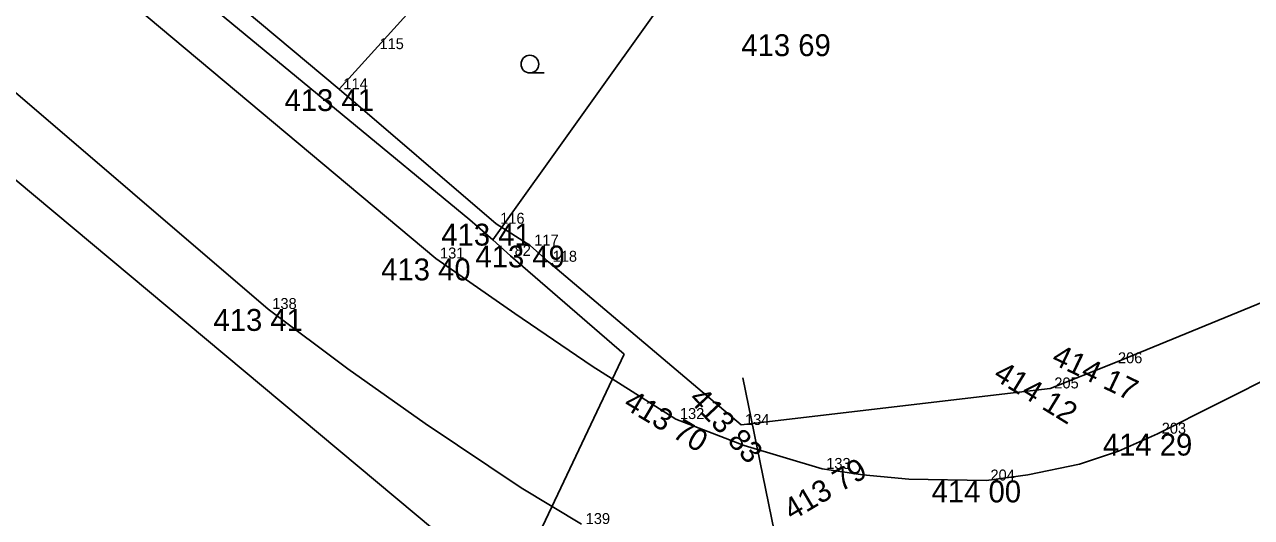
# Model space of a CAD drawing. Extents: x -559180 to -551373, y -1076947 to -1072071.
# Drawn here: x -555115.3 to -555059.2, y -1073131.1 to -1073108.6 of the extents above; entities that cross this region are included whole.
import ezdxf

# ---------------------------------------------------------------- set-up
doc = ezdxf.new("R2010")
doc.units = 0
for name, color, linetype in [('12_PLOTY', 7, 'Continuous'), ('13_PLOTY', 7, 'Continuous'), ('17_KOMUNIKACE', 7, 'Continuous'), ('18_POLOHOPIS', 7, 'Continuous'), ('1_VODA_ZN', 7, 'Continuous'), ('3_BODY', 7, 'Continuous'), ('45_ZN_KULTURY', 7, 'Continuous'), ('6_VYSKY', 7, 'Continuous'), ('NNnadzemní', 7, 'Continuous')]:
    doc.layers.add(name, color=color, linetype=linetype)

# ---------------------------------------------------------------- blocks, each defined once
blk = doc.blocks.new('ZAHRAD')
at = {"layer": '45_ZN_KULTURY'}
blk.add_line((0, 0), (0.65, 0.003), dxfattribs=at)
blk.add_circle((0, 0.403), 0.403, dxfattribs=at)
blk = doc.blocks.new('POINT_DISPLAY')
blk.add_line((0, 0), (0, 0))

msp = doc.modelspace()

# ---------------------------------------------------------------- linework, layer by layer
at = {"layer": '12_PLOTY'}
for p, q in [((-555100.9, -1073111.56), (-555113.94, -1073100.65)), ((-555095.357, -1073105.412), (-555100.9, -1073111.56)), ((-555123.53, -1073109.18), (-555095.54, -1073132.56)), ((-555093.73, -1073117.71), (-555100.9, -1073111.56)), ((-555093.73, -1073117.71), (-555092.17, -1073118.71)), ((-555092.17, -1073118.71), (-555091.33, -1073119.45)), ((-555082.53, -1073126.91), (-555091.33, -1073119.45)), ((-555058.01, -1073121.02), (-555065.48, -1073124.09)), ((-555065.48, -1073124.09), (-555068.39, -1073125.24)), ((-555068.39, -1073125.24), (-555082.53, -1073126.91))]:
    msp.add_line(p, q, dxfattribs=at)
at = {"layer": '13_PLOTY'}
for p, q in [((-555108.34, -1073106.47), (-555100.77, -1073112.72)), ((-555100.77, -1073112.72), (-555094.93, -1073117.53)), ((-555094.93, -1073117.53), (-555093.872, -1073118.441)), ((-555093.872, -1073118.441), (-555093.07, -1073119.18)), ((-555093.07, -1073119.18), (-555087.88, -1073123.68)), ((-555087.88, -1073123.68), (-555092.58, -1073133.6))]:
    msp.add_line(p, q, dxfattribs=at)
at = {"layer": '17_KOMUNIKACE'}
for p, q in [((-555114.38, -1073104.31), (-555096.48, -1073119.3)), ((-555118.86, -1073109.01), (-555104.15, -1073121.61)), ((-555050.55, -1073120.82), (-555063.48, -1073127.31))]:
    msp.add_line(p, q, dxfattribs=at)
for points in [[(-555096.48, -1073119.3), (-555092.872, -1073121.821), (-555089.335, -1073124.222), (-555085.51, -1073126.64)], [(-555104.15, -1073121.61), (-555100.51, -1073124.345), (-555096.973, -1073126.841), (-555092.583, -1073129.78), (-555089.82, -1073131.44)], [(-555085.51, -1073126.64), (-555082.386, -1073127.843), (-555078.82, -1073128.92)], [(-555071.31, -1073129.45), (-555069.416, -1073129.184), (-555067.056, -1073128.704), (-555065.264, -1073128.113), (-555063.48, -1073127.31)], [(-555078.82, -1073128.92), (-555076.957, -1073129.191), (-555074.857, -1073129.389), (-555071.31, -1073129.45)]]:
    msp.add_lwpolyline(points, dxfattribs=at)
at = {"layer": '18_POLOHOPIS'}
msp.add_line((-555084.196, -1073104.886), (-555093.872, -1073118.441), dxfattribs=at)
at = {"layer": 'NNnadzemní'}
msp.add_line((-555076.96, -1073151.74), (-555082.441, -1073124.752), dxfattribs=at)

# ---------------------------------------------------------------- block references
at = {"layer": '1_VODA_ZN'}
for p in [(-555099.25, -1073109.73), (-555100.9, -1073111.56), (-555093.73, -1073117.71), (-555092.17, -1073118.71), (-555096.48, -1073119.3), (-555093.07, -1073119.18), (-555091.33, -1073119.45), (-555104.15, -1073121.61), (-555065.48, -1073124.09), (-555068.39, -1073125.24), (-555085.51, -1073126.64), (-555082.53, -1073126.91), (-555063.48, -1073127.31), (-555078.82, -1073128.92), (-555071.31, -1073129.45)]:
    msp.add_blockref('POINT_DISPLAY', p, dxfattribs=at)
at = {"layer": '45_ZN_KULTURY'}
msp.add_blockref('ZAHRAD', (-555092.185, -1073110.817), dxfattribs=at)

# ---------------------------------------------------------------- texts
at = {"layer": '3_BODY'}
for s, p in [(' 115', (-555099.25, -1073109.73)), (' 114', (-555100.9, -1073111.56)), (' 116', (-555093.73, -1073117.71)), (' 117', (-555092.17, -1073118.71)), (' 131', (-555096.48, -1073119.3)), (' 82', (-555093.07, -1073119.18)), (' 118', (-555091.33, -1073119.45)), (' 138', (-555104.15, -1073121.61)), (' 206', (-555065.48, -1073124.09)), (' 205', (-555068.39, -1073125.24)), (' 132', (-555085.51, -1073126.64)), (' 134', (-555082.53, -1073126.91)), (' 203', (-555063.48, -1073127.31)), (' 133', (-555078.82, -1073128.92)), (' 204', (-555071.31, -1073129.45)), (' 139', (-555089.82, -1073131.44))]:
    msp.add_text(s, height=0.5, dxfattribs=at).set_placement(p)
at = {"layer": '6_VYSKY'}
for s, p in [('413 69', (-555082.515, -1073110.049)), ('413 41', (-555103.405, -1073112.56)), ('413 41', (-555096.235, -1073118.71)), ('413 49', (-555094.675, -1073119.71)), ('413 40', (-555098.985, -1073120.3)), ('413 41', (-555106.655, -1073122.61)), ('414 29', (-555065.985, -1073128.31)), ('414 00', (-555073.815, -1073130.45))]:
    msp.add_text(s, height=1, dxfattribs=at).set_placement(p)
for s, rotation, p in [('414 17', 334.4613, (-555068.386, -1073124.08)), ('414 12', 328.5203, (-555071.048, -1073124.785)), ('413 70', 329.2771, (-555087.961, -1073126.11)), ('413 83', 313.0225, (-555084.97, -1073125.76)), ('413 79', 30.6446, (-555080.198, -1073131.31))]:
    msp.add_text(s, height=1, rotation=rotation, dxfattribs=at).set_placement(p)

doc.saveas('drawing.dxf')
